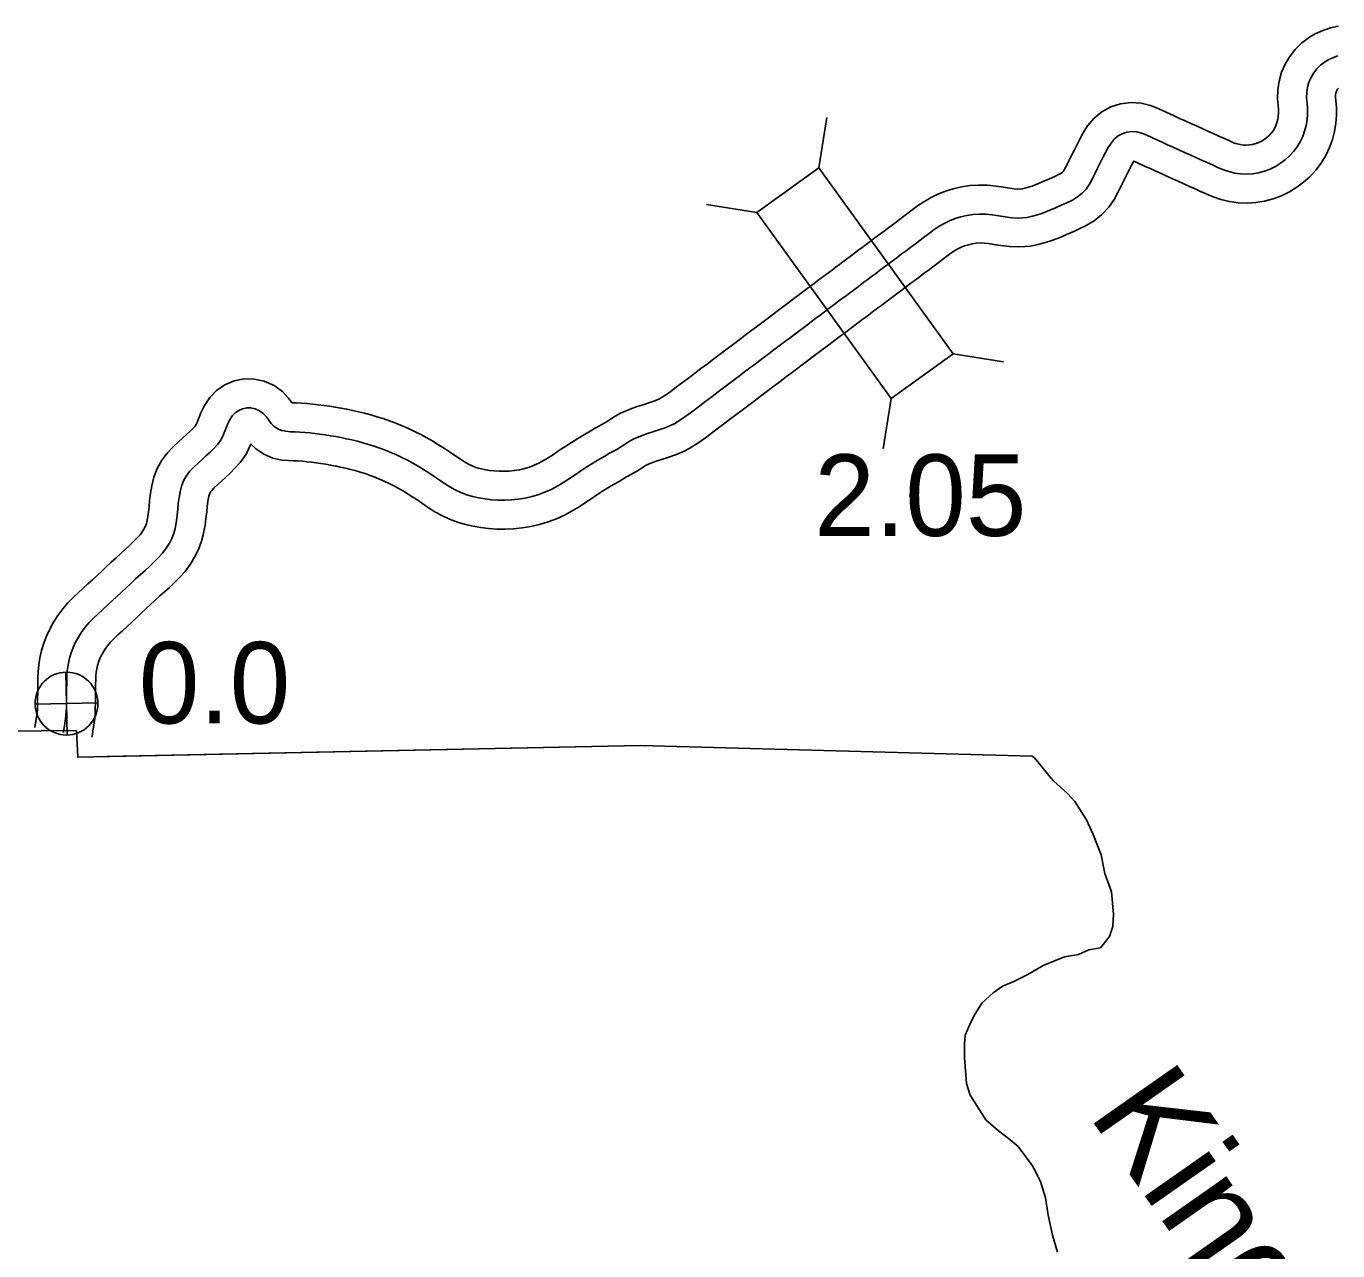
# Model space of a CAD drawing. Extents: x -83719 to 153526, y -11835 to 11446.
# Drawn here: x 9139.6 to 9366.1, y 61 to 272.6 of the extents above; entities that cross this region are included whole.
import ezdxf

# ---------------------------------------------------------------- set-up
doc = ezdxf.new("R2010")
doc.units = 0
for name, color, linetype in [('Level 11', 7, 'Continuous'), ('Level 2', 7, 'Continuous'), ('Level 20', 7, 'Continuous'), ('Level 25', 7, 'Continuous'), ('Level 26', 7, 'Continuous'), ('Level 58', 7, 'Continuous'), ('Level 59', 7, 'Continuous'), ('Level 9', 7, 'Continuous')]:
    doc.layers.add(name, color=color, linetype=linetype)

msp = doc.modelspace()

# ---------------------------------------------------------------- linework, layer by layer
at = {"layer": 'Level 11'}
for p, q in [((9360.77, 270.33), (9361.23, 270.65)), ((9284.64, 234.87), (9284.65, 234.87)), ((9290.66, 226.88), (9290.65, 226.87)), ((9194.89, 206.4), (9194.97, 206.39)), ((9193, 196.58), (9192.92, 196.6))]:
    msp.add_line(p, q, dxfattribs=at)
for points in [[(9361.23, 270.65), (9362.23, 271.25), (9363.54, 271.85), (9364.86, 272.28), (9366.2, 272.56)], [(9284.65, 234.87), (9285.4, 235.43), (9286.17, 236.01), (9286.94, 236.58), (9287.73, 237.17), (9288.54, 237.78), (9289.35, 238.38), (9290.14, 238.97), (9290.94, 239.58), (9291.77, 240.21), (9292.61, 240.84), (9293.53, 241.53), (9294.6, 242.24), (9295.77, 242.92), (9297.03, 243.54), (9298.35, 244.05), (9299.7, 244.47), (9301.1, 244.8), (9302.57, 245.02), (9304.07, 245.13), (9305.6, 245.1), (9307.08, 244.95), (9308.37, 244.74), (9309.39, 244.57), (9310.2, 244.47), (9310.86, 244.44), (9311.68, 244.5), (9312.03, 244.57), (9312.87, 244.79), (9313.31, 244.93), (9314.42, 245.38), (9315.36, 245.78), (9316.33, 246.21), (9317.22, 246.61), (9317.9, 246.94), (9318.32, 247.19), (9318.55, 247.37), (9318.72, 247.55), (9318.93, 247.87), (9319.26, 248.47), (9319.68, 249.31), (9320.14, 250.24), (9320.61, 251.19), (9321.08, 252.12), (9321.56, 253.06), (9322.13, 254.14), (9322.91, 255.36), (9323.97, 256.62), (9325.34, 257.77), (9326.91, 258.62), (9328.61, 259.17), (9330.41, 259.38), (9332.18, 259.26), (9333.78, 258.86), (9335.07, 258.36), (9336.08, 257.89), (9336.98, 257.47), (9337.85, 257.06), (9338.78, 256.65), (9339.75, 256.21), (9340.72, 255.77), (9341.7, 255.33), (9342.68, 254.88), (9343.66, 254.44), (9344.61, 254.01), (9345.57, 253.58), (9346.55, 253.14), (9347.42, 252.74), (9348.12, 252.44), (9348.72, 252.24), (9349.25, 252.11), (9349.75, 252.04), (9350.27, 252.03), (9350.83, 252.06), (9351.39, 252.16), (9351.94, 252.3), (9352.46, 252.49), (9352.96, 252.73), (9353.4, 253.01), (9353.88, 253.36), (9354.31, 253.75), (9354.66, 254.12), (9354.96, 254.51), (9355.2, 254.92), (9355.42, 255.4), (9355.61, 255.94), (9355.76, 256.48), (9355.84, 257), (9355.88, 257.52), (9355.87, 258.1), (9355.81, 258.91), (9355.73, 260.09), (9355.76, 261.55), (9355.99, 263.09), (9356.42, 264.6), (9357.04, 266.03), (9357.83, 267.35), (9358.78, 268.55), (9359.84, 269.61), (9360.77, 270.33)], [(9290.65, 226.87), (9291.37, 227.42), (9292.13, 227.98), (9292.92, 228.57), (9293.72, 229.16), (9294.52, 229.76), (9295.34, 230.37), (9296.17, 230.99), (9297, 231.63), (9297.81, 232.25), (9298.59, 232.83), (9299.29, 233.35), (9299.9, 233.75), (9300.47, 234.09), (9301.05, 234.37), (9301.66, 234.61), (9302.33, 234.82), (9303, 234.98), (9303.66, 235.08), (9304.34, 235.12), (9305.02, 235.11), (9305.77, 235.04), (9306.72, 234.88), (9307.94, 234.67), (9309.39, 234.49), (9311, 234.43), (9313.07, 234.57), (9314.31, 234.83), (9315.65, 235.18), (9316.71, 235.52), (9318.28, 236.15), (9319.36, 236.62), (9320.38, 237.07), (9321.45, 237.54), (9322.67, 238.14), (9324.03, 238.95), (9325.37, 240.02), (9326.55, 241.29), (9327.47, 242.64), (9328.12, 243.84), (9328.63, 244.85), (9329.1, 245.8), (9329.56, 246.72), (9330.01, 247.63), (9330.44, 248.47), (9330.77, 249.1), (9330.88, 249.26), (9331.15, 249.15), (9331.86, 248.82), (9332.75, 248.41), (9333.71, 247.97), (9334.67, 247.53), (9335.62, 247.1), (9336.6, 246.66), (9337.58, 246.22), (9338.55, 245.78), (9339.52, 245.33), (9340.51, 244.89), (9341.49, 244.45), (9342.41, 244.04), (9343.38, 243.59), (9344.57, 243.09), (9345.92, 242.63), (9347.39, 242.27), (9348.92, 242.06), (9350.46, 242.02), (9351.97, 242.12), (9353.46, 242.36), (9354.94, 242.75), (9356.37, 243.28), (9357.76, 243.94), (9359.06, 244.74), (9360.21, 245.61), (9361.29, 246.57), (9362.32, 247.68), (9363.26, 248.91), (9364.06, 250.24), (9364.69, 251.62), (9365.18, 252.98), (9365.54, 254.37), (9365.78, 255.8), (9365.89, 257.22), (9365.87, 258.56), (9365.78, 259.65), (9365.73, 260.34), (9365.74, 260.71), (9365.78, 260.97), (9365.85, 261.21), (9365.95, 261.44), (9366.09, 261.68), (9366.25, 261.88)], [(9194.97, 206.39), (9195.93, 206.19), (9196.94, 205.96), (9197.99, 205.71), (9199.08, 205.42), (9200.15, 205.1), (9201.22, 204.77), (9202.3, 204.4), (9203.41, 203.99), (9204.51, 203.54), (9205.59, 203.05), (9206.65, 202.55), (9207.7, 202.02), (9208.74, 201.46), (9209.77, 200.87), (9210.8, 200.25), (9211.82, 199.6), (9212.82, 198.94), (9213.74, 198.3), (9214.55, 197.75), (9215.28, 197.29), (9215.96, 196.9), (9216.61, 196.6), (9217.23, 196.35), (9217.9, 196.16), (9218.69, 195.99), (9219.56, 195.84), (9220.4, 195.73), (9221.24, 195.68), (9222.1, 195.67), (9222.98, 195.71), (9223.87, 195.8), (9224.76, 195.95), (9225.64, 196.16), (9226.49, 196.41), (9227.31, 196.72), (9228.12, 197.09), (9228.92, 197.52), (9229.74, 198.01), (9230.62, 198.59), (9231.58, 199.24), (9232.61, 199.93), (9233.72, 200.66), (9234.86, 201.36), (9235.98, 202.02), (9236.96, 202.59), (9237.82, 203.12), (9239.1, 203.81), (9239.92, 204.29), (9241.02, 205.03), (9242.21, 205.74), (9243.86, 206.4), (9245.07, 206.86), (9246.28, 207.24), (9247.29, 207.56), (9248.12, 207.84), (9248.83, 208.15), (9249.1, 208.29), (9250.15, 208.94), (9250.95, 209.52), (9251.91, 210.24), (9252.92, 210.99), (9253.94, 211.77), (9255.01, 212.58), (9256.11, 213.41), (9257.23, 214.25), (9258.35, 215.1), (9259.49, 215.96), (9260.63, 216.82), (9261.72, 217.64), (9262.21, 218.01), (9263.77, 219.19), (9264.89, 220.04), (9265.7, 220.64), (9266.63, 221.34), (9267.55, 222.03), (9268.51, 222.76), (9269.49, 223.49), (9270.42, 224.19), (9271.31, 224.85), (9272.16, 225.5), (9272.96, 226.1), (9273.7, 226.66), (9274.39, 227.18), (9275.04, 227.66), (9275.66, 228.14), (9276.3, 228.62), (9276.95, 229.1), (9277.57, 229.57), (9278.2, 230.03), (9278.81, 230.48), (9279.4, 230.92), (9280.02, 231.38), (9280.64, 231.85), (9281.27, 232.32), (9281.9, 232.79), (9282.55, 233.29), (9283.23, 233.8), (9283.93, 234.33), (9284.64, 234.87)], [(9192.92, 196.6), (9193.81, 196.41), (9194.69, 196.22), (9195.55, 196.01), (9196.38, 195.79), (9197.23, 195.54), (9198.1, 195.27), (9198.95, 194.97), (9199.77, 194.67), (9200.58, 194.34), (9201.41, 193.97), (9202.24, 193.57), (9203.08, 193.15), (9203.9, 192.71), (9204.72, 192.24), (9205.53, 191.75), (9206.36, 191.23), (9207.2, 190.67), (9208.08, 190.06), (9209.06, 189.38), (9210.15, 188.7), (9211.35, 188.02), (9212.66, 187.4), (9214.05, 186.87), (9215.45, 186.46), (9216.77, 186.18), (9218.06, 185.95), (9219.42, 185.78), (9220.83, 185.68), (9222.28, 185.66), (9223.74, 185.73), (9225.23, 185.89), (9226.72, 186.14), (9228.22, 186.49), (9229.7, 186.93), (9231.15, 187.48), (9232.55, 188.12), (9233.86, 188.82), (9235.07, 189.55), (9236.16, 190.26), (9237.17, 190.94), (9238.15, 191.6), (9239.1, 192.22), (9240.04, 192.81), (9241, 193.38), (9242.08, 193.99), (9242.84, 194.47), (9244.02, 195.1), (9245.25, 195.83), (9246.36, 196.58), (9246.64, 196.74), (9247.48, 197.08), (9248.37, 197.41), (9249.29, 197.71), (9250.41, 198.06), (9251.7, 198.5), (9253.07, 199.08), (9254.05, 199.59), (9255.74, 200.64), (9256.88, 201.47), (9257.9, 202.23), (9258.93, 203), (9259.98, 203.8), (9261.04, 204.6), (9262.12, 205.42), (9263.24, 206.25), (9264.38, 207.12), (9265.53, 207.99), (9266.65, 208.84), (9267.74, 209.66), (9268.24, 210.03), (9269.79, 211.21), (9270.89, 212.04), (9271.69, 212.63), (9272.63, 213.34), (9273.58, 214.06), (9274.52, 214.77), (9275.47, 215.48), (9276.42, 216.18), (9277.34, 216.87), (9278.19, 217.52), (9278.97, 218.11), (9279.71, 218.66), (9280.4, 219.18), (9281.06, 219.68), (9281.71, 220.17), (9282.32, 220.64), (9282.93, 221.09), (9283.54, 221.55), (9284.14, 221.99), (9284.75, 222.44), (9285.38, 222.91), (9286, 223.37), (9286.62, 223.84), (9287.27, 224.32), (9287.93, 224.82), (9288.59, 225.32), (9289.26, 225.82), (9289.95, 226.34), (9290.66, 226.88)], [(9141.04, 151.4), (9141.13, 151.9), (9141.22, 152.44), (9141.3, 152.95), (9141.37, 153.47), (9141.43, 154), (9141.48, 154.51), (9141.5, 155.13), (9141.53, 155.81), (9141.53, 156.5), (9141.54, 157.46), (9141.54, 158.11), (9141.55, 158.97), (9141.56, 159.96), (9141.62, 161.04), (9141.73, 162.22), (9141.93, 163.47), (9142.22, 164.73), (9142.6, 165.96), (9143.06, 167.17), (9143.61, 168.39), (9144.27, 169.59), (9145.02, 170.76), (9145.86, 171.89), (9146.77, 172.94), (9147.68, 173.87), (9148.55, 174.7), (9149.38, 175.46), (9150.18, 176.21), (9150.99, 176.95), (9151.79, 177.7), (9152.6, 178.45), (9153.42, 179.22), (9154.25, 179.98), (9155.07, 180.74), (9155.89, 181.5), (9156.7, 182.25), (9157.49, 182.97), (9158.21, 183.64), (9158.79, 184.21), (9159.24, 184.71), (9159.59, 185.19), (9159.9, 185.69), (9160.15, 186.19), (9160.33, 186.67), (9160.39, 186.89), (9160.57, 187.87), (9160.67, 188.7), (9160.77, 189.61), (9160.85, 190.63), (9161.02, 191.89), (9161.23, 193.17), (9161.6, 194.65), (9162.2, 196.17), (9163.01, 197.6), (9163.97, 198.86), (9164.94, 199.89), (9165.93, 200.81), (9166.5, 201.33), (9167.19, 201.97), (9167.86, 202.6), (9168.41, 203.14), (9168.74, 203.5), (9168.91, 203.74), (9169.08, 204.09), (9169.34, 204.74), (9169.73, 205.76), (9170.34, 207.06), (9171.25, 208.42), (9172.45, 209.65), (9173.88, 210.62), (9175.48, 211.29), (9177.18, 211.62), (9178.91, 211.6), (9180.68, 211.24), (9182.36, 210.48), (9183.8, 209.44), (9184.82, 208.34), (9185.41, 207.57), (9185.45, 207.52), (9185.49, 207.51), (9186.22, 207.48), (9187.11, 207.44), (9188.07, 207.37), (9189.04, 207.28), (9190.01, 207.18), (9190.96, 207.06), (9191.95, 206.92), (9192.94, 206.76), (9193.93, 206.59), (9194.89, 206.4)], [(9150.9, 149.74), (9150.99, 150.23), (9151.09, 150.81), (9151.19, 151.47), (9151.3, 152.21), (9151.39, 153.02), (9151.46, 153.91), (9151.49, 154.73), (9151.53, 155.57), (9151.53, 156.43), (9151.54, 157.38), (9151.54, 158.05), (9151.55, 158.89), (9151.56, 159.63), (9151.59, 160.32), (9151.65, 160.96), (9151.75, 161.54), (9151.88, 162.12), (9152.06, 162.71), (9152.3, 163.32), (9152.57, 163.92), (9152.88, 164.5), (9153.24, 165.06), (9153.65, 165.6), (9154.13, 166.16), (9154.71, 166.76), (9155.4, 167.41), (9156.17, 168.13), (9156.97, 168.86), (9157.78, 169.61), (9158.6, 170.38), (9159.42, 171.14), (9160.23, 171.9), (9161.04, 172.65), (9161.85, 173.39), (9162.66, 174.14), (9163.46, 174.88), (9164.28, 175.62), (9165.14, 176.42), (9166.04, 177.32), (9166.99, 178.38), (9167.88, 179.57), (9168.65, 180.83), (9169.33, 182.19), (9169.86, 183.61), (9170.15, 184.69), (9170.46, 186.35), (9170.6, 187.54), (9170.73, 188.67), (9170.8, 189.57), (9170.91, 190.43), (9171.03, 191.14), (9171.14, 191.57), (9171.25, 191.85), (9171.39, 192.1), (9171.6, 192.38), (9171.98, 192.77), (9172.73, 193.47), (9173.29, 193.99), (9174.02, 194.67), (9174.77, 195.37), (9175.61, 196.19), (9176.59, 197.27), (9177.53, 198.63), (9178.21, 199.99), (9178.37, 200.39), (9179.22, 199.56), (9180.6, 198.62), (9182.16, 197.95), (9183.69, 197.62), (9184.89, 197.53), (9185.76, 197.49), (9186.53, 197.46), (9187.27, 197.4), (9188.04, 197.33), (9188.84, 197.25), (9189.65, 197.14), (9190.46, 197.03), (9191.29, 196.9), (9192.13, 196.75), (9193, 196.58)]]:
    msp.add_lwpolyline(points, dxfattribs=at)
at = {"layer": 'Level 2'}
for points in [[(9317.68, 60.75), (9316.86, 63.74), (9316.07, 67.16), (9315.61, 70.16), (9314.76, 73.01), (9313.41, 75.69), (9310.88, 79.02), (9309.22, 80.39), (9307.5, 81.73), (9305.33, 83.66), (9304.23, 85.38), (9302.62, 87.92), (9301.98, 89.91), (9301.63, 94.37), (9301.62, 96.74), (9301.76, 98.25), (9302.56, 100.1), (9303.33, 101.65), (9304.63, 103.78), (9306.56, 105.55), (9308.31, 106.78), (9310.03, 107.48), (9312.58, 108.73), (9315.21, 110.31), (9318.92, 111.78), (9321.35, 112.19), (9323.1, 112.99), (9325.1, 113.33), (9326.66, 115.32), (9327.23, 117.04), (9327.39, 119.14), (9327.05, 123.04), (9325.9, 126.19), (9325.24, 129.42), (9323.87, 132.93), (9322.73, 135.45), (9320.67, 138.61), (9319.41, 139.99), (9317, 142.22), (9316.22, 143.11), (9315.03, 144.55), (9313.7, 146.17), (9313.32, 146.49), (9245.6, 148.31), (9148.47, 146.28), (9148.22, 150.92), (9063, 150.11)], [(9317.68, 60.75), (9316.86, 63.74), (9316.07, 67.16), (9315.61, 70.16), (9314.76, 73.01), (9313.41, 75.69), (9310.88, 79.02), (9309.22, 80.39), (9307.5, 81.73), (9305.33, 83.66), (9304.23, 85.38), (9302.62, 87.92), (9301.98, 89.91), (9301.63, 94.37), (9301.62, 96.74), (9301.76, 98.25), (9302.56, 100.1), (9303.33, 101.65), (9304.63, 103.78), (9306.56, 105.55), (9308.31, 106.78), (9310.03, 107.48), (9312.58, 108.73), (9315.21, 110.31), (9318.92, 111.78), (9321.35, 112.19), (9323.1, 112.99), (9325.1, 113.33), (9326.66, 115.32), (9327.23, 117.04), (9327.39, 119.14), (9327.05, 123.04), (9325.9, 126.19), (9325.24, 129.42), (9323.87, 132.93), (9322.73, 135.45), (9320.67, 138.61), (9319.41, 139.99), (9317, 142.22), (9316.22, 143.11), (9315.03, 144.55), (9313.7, 146.17), (9313.32, 146.49), (9245.6, 148.31), (9153.46, 146.39)]]:
    msp.add_lwpolyline(points, dxfattribs=at)
at = {"layer": 'Level 20'}
for p, q in [((9276.48, 248.09), (9277.88, 256.78)), ((9265.78, 240.37), (9257.09, 241.77)), ((9299.67, 215.99), (9308.35, 214.59)), ((9288.96, 208.26), (9287.56, 199.57))]:
    msp.add_line(p, q, dxfattribs=at)
msp.add_lwpolyline([(9265.78, 240.37), (9288.96, 208.26), (9299.67, 215.99), (9276.48, 248.09)], close=True, dxfattribs=at)
at = {"layer": 'Level 26'}
for p, q in [((9146.64, 150.12), (9146.38, 160.96)), ((9141.09, 155.42), (9151.93, 155.67))]:
    msp.add_line(p, q, dxfattribs=at)
msp.add_circle((9146.51, 155.54), 5.43, dxfattribs=at)
at = {"layer": 'Level 59'}
for points in [[(9363.84, 266.38), (9364.58, 266.83), (9365.35, 267.18), (9366.15, 267.44)], [(9287.65, 230.87), (9288.39, 231.42), (9289.15, 231.99), (9289.93, 232.57), (9290.72, 233.17), (9291.53, 233.77), (9292.34, 234.37), (9293.16, 234.98), (9293.97, 235.61), (9294.79, 236.23), (9295.6, 236.84), (9296.41, 237.44), (9297.25, 238), (9298.12, 238.51), (9299.04, 238.95), (9300.01, 239.33), (9301.02, 239.65), (9302.05, 239.89), (9303.12, 240.05), (9304.21, 240.12), (9305.31, 240.11), (9306.43, 239.99), (9307.54, 239.81), (9308.66, 239.62), (9309.8, 239.48), (9310.93, 239.43), (9312.38, 239.54), (9313.17, 239.7), (9314.26, 239.98), (9315.01, 240.22), (9316.35, 240.76), (9317.36, 241.2), (9318.36, 241.64), (9319.34, 242.08), (9320.29, 242.54), (9321.18, 243.07), (9321.96, 243.7), (9322.64, 244.42), (9323.2, 245.26), (9323.69, 246.15), (9324.16, 247.08), (9324.62, 248.02), (9325.09, 248.95), (9325.55, 249.87), (9326, 250.77), (9326.45, 251.62), (9326.95, 252.39), (9327.51, 253.06), (9328.16, 253.6), (9328.89, 254), (9329.69, 254.26), (9330.53, 254.36), (9331.4, 254.3), (9332.26, 254.09), (9333.11, 253.75), (9333.97, 253.36), (9334.86, 252.94), (9335.78, 252.51), (9336.73, 252.09), (9337.69, 251.65), (9338.66, 251.21), (9339.64, 250.77), (9340.61, 250.33), (9341.59, 249.89), (9342.56, 249.45), (9343.53, 249.02), (9344.48, 248.59), (9345.4, 248.16), (9346.35, 247.77), (9347.32, 247.44), (9348.32, 247.19), (9349.34, 247.05), (9350.37, 247.02), (9351.4, 247.09), (9352.43, 247.26), (9353.44, 247.52), (9354.42, 247.89), (9355.36, 248.33), (9356.23, 248.88), (9357.04, 249.49), (9357.8, 250.16), (9358.49, 250.9), (9359.11, 251.71), (9359.63, 252.58), (9360.06, 253.51), (9360.39, 254.46), (9360.65, 255.42), (9360.81, 256.4), (9360.88, 257.37), (9360.87, 258.33), (9360.8, 259.28), (9360.73, 260.21), (9360.75, 261.13), (9360.88, 262.03), (9361.13, 262.9), (9361.5, 263.73), (9361.96, 264.51), (9362.51, 265.22), (9363.15, 265.84), (9363.84, 266.38)], [(9193.94, 201.49), (9194.87, 201.3), (9195.81, 201.09), (9196.77, 200.86), (9197.73, 200.61), (9198.69, 200.32), (9199.66, 200.02), (9200.63, 199.69), (9201.59, 199.33), (9202.55, 198.94), (9203.5, 198.51), (9204.45, 198.06), (9205.39, 197.59), (9206.32, 197.09), (9207.24, 196.56), (9208.17, 196), (9209.09, 195.41), (9210.01, 194.8), (9210.91, 194.18), (9211.81, 193.57), (9212.72, 192.99), (9213.66, 192.46), (9214.63, 192), (9215.64, 191.61), (9216.67, 191.31), (9217.73, 191.08), (9218.81, 190.9), (9219.91, 190.76), (9221.03, 190.68), (9222.19, 190.66), (9223.36, 190.72), (9224.55, 190.84), (9225.74, 191.05), (9226.93, 191.32), (9228.1, 191.67), (9229.23, 192.1), (9230.33, 192.6), (9231.39, 193.17), (9232.41, 193.78), (9233.39, 194.42), (9234.38, 195.09), (9235.38, 195.77), (9236.41, 196.44), (9237.45, 197.09), (9238.49, 197.7), (9239.52, 198.29), (9240.33, 198.79), (9241.56, 199.46), (9242.58, 200.06), (9243.69, 200.8), (9244.42, 201.24), (9245.67, 201.74), (9246.72, 202.13), (9247.79, 202.48), (9248.85, 202.81), (9249.91, 203.17), (9250.95, 203.62), (9251.57, 203.94), (9252.95, 204.79), (9253.92, 205.5), (9254.91, 206.24), (9255.92, 207), (9256.96, 207.78), (9258.02, 208.59), (9259.11, 209.41), (9260.23, 210.25), (9261.37, 211.11), (9262.51, 211.98), (9263.64, 212.83), (9264.73, 213.65), (9265.22, 214.02), (9266.78, 215.2), (9267.89, 216.04), (9268.7, 216.64), (9269.63, 217.34), (9270.56, 218.04), (9271.52, 218.76), (9272.48, 219.48), (9273.42, 220.19), (9274.32, 220.86), (9275.17, 221.51), (9275.97, 222.11), (9276.7, 222.66), (9277.4, 223.18), (9278.05, 223.67), (9278.68, 224.15), (9279.31, 224.63), (9279.94, 225.1), (9280.56, 225.56), (9281.17, 226.01), (9281.78, 226.46), (9282.39, 226.92), (9283.01, 227.38), (9283.63, 227.84), (9284.27, 228.32), (9284.91, 228.81), (9285.57, 229.3), (9286.24, 229.81), (9286.94, 230.34), (9287.65, 230.87)], [(9145.97, 150.57), (9146.06, 151.06), (9146.15, 151.62), (9146.25, 152.21), (9146.33, 152.84), (9146.41, 153.51), (9146.47, 154.21), (9146.49, 154.93), (9146.53, 155.69), (9146.53, 156.46), (9146.54, 157.42), (9146.54, 158.08), (9146.55, 158.93), (9146.56, 159.79), (9146.6, 160.68), (9146.69, 161.59), (9146.84, 162.51), (9147.05, 163.42), (9147.33, 164.33), (9147.68, 165.25), (9148.09, 166.15), (9148.57, 167.04), (9149.13, 167.91), (9149.76, 168.75), (9150.45, 169.55), (9151.2, 170.31), (9151.98, 171.06), (9152.77, 171.79), (9153.57, 172.54), (9154.38, 173.28), (9155.2, 174.04), (9156.01, 174.8), (9156.83, 175.56), (9157.64, 176.31), (9158.46, 177.07), (9159.27, 177.82), (9160.08, 178.56), (9160.89, 179.3), (9161.67, 180.03), (9162.42, 180.77), (9163.12, 181.55), (9163.74, 182.38), (9164.28, 183.26), (9164.74, 184.19), (9165.1, 185.14), (9165.27, 185.79), (9165.51, 187.11), (9165.64, 188.12), (9165.75, 189.14), (9165.83, 190.1), (9165.97, 191.16), (9166.13, 192.15), (9166.37, 193.11), (9166.73, 194.01), (9167.2, 194.85), (9167.79, 195.62), (9168.46, 196.33), (9169.33, 197.14), (9169.9, 197.66), (9170.61, 198.32), (9171.32, 198.99), (9172.01, 199.66), (9172.67, 200.39), (9173.22, 201.18), (9173.65, 202.04), (9174, 202.92), (9174.33, 203.79), (9174.71, 204.59), (9175.16, 205.26), (9175.67, 205.8), (9176.27, 206.2), (9176.93, 206.47), (9177.64, 206.61), (9178.38, 206.61), (9179.13, 206.45), (9179.84, 206.13), (9180.47, 205.68), (9180.99, 205.12), (9181.44, 204.53), (9181.89, 203.95), (9182.41, 203.44), (9183.01, 203.03), (9183.68, 202.74), (9184.42, 202.58), (9185.19, 202.52), (9185.99, 202.49), (9186.82, 202.45), (9187.67, 202.39), (9188.54, 202.31), (9189.42, 202.21), (9190.3, 202.1), (9191.21, 201.98), (9192.11, 201.83), (9193.03, 201.67), (9193.94, 201.49)]]:
    msp.add_lwpolyline(points, dxfattribs=at)

# ---------------------------------------------------------------- texts
at = {"layer": 'Level 25'}
msp.add_text('0.0', height=14.08, dxfattribs=at).set_placement((9159, 152.11))
at = {"layer": 'Level 58'}
msp.add_text('2.05', height=14.08, dxfattribs=at).set_placement((9275.69, 184.51))
at = {"layer": 'Level 9'}
msp.add_text('Kings', height=17.6, rotation=305, dxfattribs=at).set_placement((9322.86, 84.6))

doc.saveas('drawing.dxf')
